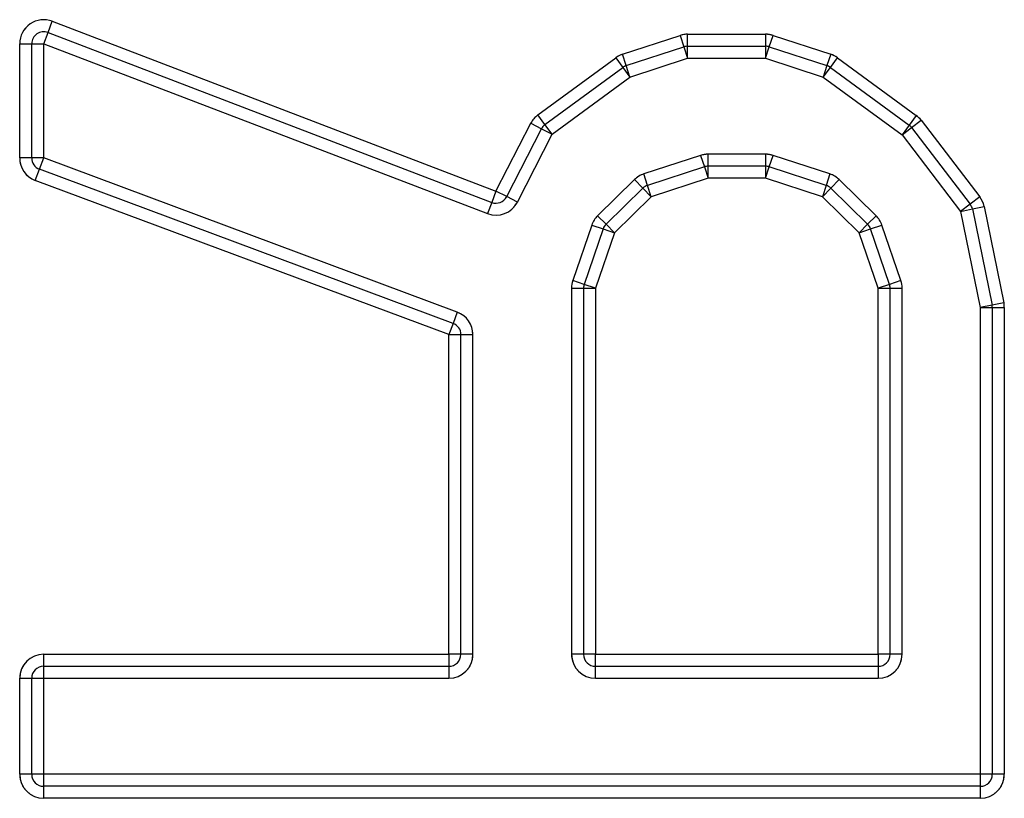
# Model space of a CAD drawing. Header units: inches. Extents: x 1907 to 2452, y -210 to -54.
# Tile 595 of 656: x 1946.636 to 1946.959, y -72.101 to -71.846. Entities that reach past the tile are written whole.
import ezdxf

# ---------------------------------------------------------------- set-up
doc = ezdxf.new("R2010")
doc.units = ezdxf.units.IN
doc.header["$LTSCALE"] = 0.5
doc.header["$MEASUREMENT"] = 0
doc.linetypes.add('HIDDEN', pattern=[0.22499999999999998, 0.15, -0.075])
doc.layers.add('APP-M-S', color=30, linetype='Continuous')

msp = doc.modelspace()

# ---------------------------------------------------------------- linework, layer by layer
at = {"layer": 'APP-M-S', "linetype": 'Continuous', "lineweight": 25}
for p, q in [((1946.645061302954, -71.8502053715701), (1946.646469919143, -71.84652898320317)), ((1946.646469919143, -71.84652898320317), (1946.791948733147, -71.90226950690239)), ((1946.643652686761, -71.85388175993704), (1946.645061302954, -71.8502053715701)), ((1946.645061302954, -71.8502053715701), (1946.790540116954, -71.90594589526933)), ((1946.833431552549, -71.85734202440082), (1946.852340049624, -71.85117052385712)), ((1946.852340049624, -71.85117052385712), (1946.85356162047, -71.85491322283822)), ((1946.854783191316, -71.8547189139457), (1946.854783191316, -71.85078190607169)), ((1946.854783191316, -71.85078190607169), (1946.88033588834, -71.85078190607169)), ((1946.88033588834, -71.85078190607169), (1946.88033588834, -71.8547189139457)), ((1946.881557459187, -71.85491322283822), (1946.882779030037, -71.85117052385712)), ((1946.882779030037, -71.85117052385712), (1946.901687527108, -71.85734202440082)), ((1946.635778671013, -71.89135556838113), (1946.635778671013, -71.85388175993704)), ((1946.635778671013, -71.85388175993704), (1946.639715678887, -71.85388175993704)), ((1946.639715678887, -71.89135556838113), (1946.639715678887, -71.85388175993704)), ((1946.639715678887, -71.85388175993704), (1946.643652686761, -71.85388175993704)), ((1946.643652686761, -71.89135556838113), (1946.643652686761, -71.85388175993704)), ((1946.643652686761, -71.85388175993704), (1946.789131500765, -71.90962228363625)), ((1946.834653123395, -71.86108472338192), (1946.85356162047, -71.85491322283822)), ((1946.85356162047, -71.85491322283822), (1946.854783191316, -71.85865592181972)), ((1946.854783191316, -71.85865592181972), (1946.854783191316, -71.8547189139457)), ((1946.854783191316, -71.8547189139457), (1946.88033588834, -71.8547189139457)), ((1946.88033588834, -71.8547189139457), (1946.88033588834, -71.85865592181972)), ((1946.88033588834, -71.85865592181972), (1946.881557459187, -71.85491322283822)), ((1946.881557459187, -71.85491322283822), (1946.900465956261, -71.86108472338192)), ((1946.805669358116, -71.87724027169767), (1946.831213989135, -71.85848093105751)), ((1946.831213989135, -71.85848093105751), (1946.83354434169, -71.86165417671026)), ((1946.834653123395, -71.86108472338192), (1946.833431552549, -71.85734202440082)), ((1946.835874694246, -71.86482742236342), (1946.854783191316, -71.85865592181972)), ((1946.854783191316, -71.85865592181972), (1946.88033588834, -71.85865592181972)), ((1946.88033588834, -71.85865592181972), (1946.899244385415, -71.86482742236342)), ((1946.901687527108, -71.85734202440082), (1946.900465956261, -71.86108472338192)), ((1946.90157473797, -71.86165417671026), (1946.903905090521, -71.85848093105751)), ((1946.903905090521, -71.85848093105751), (1946.929748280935, -71.87745952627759)), ((1946.807999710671, -71.88041351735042), (1946.83354434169, -71.86165417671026)), ((1946.83354434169, -71.86165417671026), (1946.835874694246, -71.86482742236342)), ((1946.835874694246, -71.86482742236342), (1946.834653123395, -71.86108472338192)), ((1946.900465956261, -71.86108472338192), (1946.899244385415, -71.86482742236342)), ((1946.899244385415, -71.86482742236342), (1946.90157473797, -71.86165417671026)), ((1946.90157473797, -71.86165417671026), (1946.927417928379, -71.88063277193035)), ((1946.810330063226, -71.88358676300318), (1946.835874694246, -71.86482742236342)), ((1946.899244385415, -71.86482742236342), (1946.925087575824, -71.8838060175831)), ((1946.807999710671, -71.88041351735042), (1946.805669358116, -71.87724027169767)), ((1946.929748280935, -71.87745952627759), (1946.927417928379, -71.88063277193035)), ((1946.928213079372, -71.88141201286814), (1946.931338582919, -71.87901800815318)), ((1946.931338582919, -71.87901800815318), (1946.950549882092, -71.90409940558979)), ((1946.791948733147, -71.90226950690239), (1946.803317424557, -71.88000583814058)), ((1946.795455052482, -71.90405996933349), (1946.806823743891, -71.88179630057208)), ((1946.803317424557, -71.88000583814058), (1946.806823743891, -71.88179630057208)), ((1946.806823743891, -71.88179630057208), (1946.810330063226, -71.88358676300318)), ((1946.810330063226, -71.88358676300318), (1946.807999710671, -71.88041351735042)), ((1946.927417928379, -71.88063277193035), (1946.925087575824, -71.8838060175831)), ((1946.925087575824, -71.8838060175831), (1946.928213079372, -71.88141201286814)), ((1946.928213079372, -71.88141201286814), (1946.947424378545, -71.90649341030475)), ((1946.798961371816, -71.90585043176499), (1946.810330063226, -71.88358676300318)), ((1946.925087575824, -71.8838060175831), (1946.944298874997, -71.90888741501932)), ((1946.639715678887, -71.89135556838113), (1946.635778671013, -71.89135556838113)), ((1946.643652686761, -71.89135556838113), (1946.639715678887, -71.89135556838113)), ((1946.64227673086, -71.89504430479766), (1946.643652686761, -71.89135556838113)), ((1946.779257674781, -71.94193833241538), (1946.643652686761, -71.89135556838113)), ((1946.85904133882, -71.89054060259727), (1946.840407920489, -71.89662232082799)), ((1946.85904133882, -71.89054060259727), (1946.860262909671, -71.89428330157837)), ((1946.88033588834, -71.89015198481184), (1946.861484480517, -71.89015198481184)), ((1946.861484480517, -71.89408899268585), (1946.861484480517, -71.89015198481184)), ((1946.88033588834, -71.89015198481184), (1946.88033588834, -71.89408899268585)), ((1946.881557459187, -71.89428330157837), (1946.882779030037, -71.89054060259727)), ((1946.901412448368, -71.89662232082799), (1946.882779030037, -71.89054060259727)), ((1946.640900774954, -71.8987330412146), (1946.64227673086, -71.89504430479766)), ((1946.777881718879, -71.94562706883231), (1946.64227673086, -71.89504430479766)), ((1946.860262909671, -71.89428330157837), (1946.841629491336, -71.90036501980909)), ((1946.860262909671, -71.89428330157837), (1946.861484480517, -71.89802600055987)), ((1946.88033588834, -71.89408899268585), (1946.861484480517, -71.89408899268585)), ((1946.861484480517, -71.89802600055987), (1946.861484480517, -71.89408899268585)), ((1946.88033588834, -71.89408899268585), (1946.88033588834, -71.89802600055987)), ((1946.88033588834, -71.89802600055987), (1946.881557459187, -71.89428330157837)), ((1946.900190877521, -71.90036501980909), (1946.881557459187, -71.89428330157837)), ((1946.837342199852, -71.8984816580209), (1946.825267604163, -71.91030472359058)), ((1946.837342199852, -71.8984816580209), (1946.840096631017, -71.90129468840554)), ((1946.841629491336, -71.90036501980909), (1946.840407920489, -71.89662232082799)), ((1946.861484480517, -71.89802600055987), (1946.842851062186, -71.90410771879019)), ((1946.88033588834, -71.89802600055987), (1946.861484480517, -71.89802600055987)), ((1946.898969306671, -71.90410771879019), (1946.88033588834, -71.89802600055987)), ((1946.901412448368, -71.89662232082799), (1946.900190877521, -71.90036501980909)), ((1946.90172373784, -71.90129468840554), (1946.904478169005, -71.8984816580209)), ((1946.916552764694, -71.91030472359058), (1946.904478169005, -71.8984816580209)), ((1946.776505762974, -71.94931580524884), (1946.640900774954, -71.8987330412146)), ((1946.840096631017, -71.90129468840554), (1946.828022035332, -71.91311775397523)), ((1946.840096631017, -71.90129468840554), (1946.842851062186, -71.90410771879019)), ((1946.842851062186, -71.90410771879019), (1946.841629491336, -71.90036501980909)), ((1946.900190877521, -71.90036501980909), (1946.898969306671, -71.90410771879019)), ((1946.898969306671, -71.90410771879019), (1946.90172373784, -71.90129468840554)), ((1946.913798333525, -71.91311775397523), (1946.90172373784, -71.90129468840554)), ((1946.791948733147, -71.90226950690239), (1946.790540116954, -71.90594589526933)), ((1946.795455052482, -71.90405996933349), (1946.791948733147, -71.90226950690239)), ((1946.798961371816, -71.90585043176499), (1946.795455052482, -71.90405996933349)), ((1946.842851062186, -71.90410771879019), (1946.830776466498, -71.91593078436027)), ((1946.91104390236, -71.91593078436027), (1946.898969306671, -71.90410771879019)), ((1946.950549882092, -71.90409940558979), (1946.947424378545, -71.90649341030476)), ((1946.790540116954, -71.90594589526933), (1946.789131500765, -71.90962228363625)), ((1946.947424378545, -71.90649341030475), (1946.944298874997, -71.90888741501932)), ((1946.944298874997, -71.90888741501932), (1946.948156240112, -71.90809952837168)), ((1946.948156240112, -71.90809952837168), (1946.95201360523, -71.90731164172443)), ((1946.948156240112, -71.90809952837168), (1946.954596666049, -71.93963080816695)), ((1946.95201360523, -71.90731164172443), (1946.958454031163, -71.93884292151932)), ((1946.828022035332, -71.91311775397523), (1946.825267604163, -71.91030472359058)), ((1946.916552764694, -71.91030472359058), (1946.913798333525, -71.91311775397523)), ((1946.944298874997, -71.90888741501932), (1946.950739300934, -71.9404186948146)), ((1946.823322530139, -71.91339327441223), (1946.817133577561, -71.93157332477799)), ((1946.823322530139, -71.91339327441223), (1946.827049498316, -71.91466202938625)), ((1946.830776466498, -71.91593078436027), (1946.828022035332, -71.91311775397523)), ((1946.913798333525, -71.91311775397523), (1946.91104390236, -71.91593078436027)), ((1946.914770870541, -71.91466202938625), (1946.918497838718, -71.91339327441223)), ((1946.924686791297, -71.93157332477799), (1946.918497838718, -71.91339327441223)), ((1946.827049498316, -71.91466202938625), (1946.820860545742, -71.93284207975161)), ((1946.830776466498, -71.91593078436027), (1946.824587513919, -71.93411083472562)), ((1946.827049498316, -71.91466202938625), (1946.830776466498, -71.91593078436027)), ((1946.91104390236, -71.91593078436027), (1946.914770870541, -71.91466202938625)), ((1946.917232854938, -71.93411083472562), (1946.91104390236, -71.91593078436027)), ((1946.920959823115, -71.93284207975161), (1946.914770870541, -71.91466202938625)), ((1946.820860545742, -71.93284207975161), (1946.817133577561, -71.93157332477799)), ((1946.824587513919, -71.93411083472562), (1946.820860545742, -71.93284207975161)), ((1946.920959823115, -71.93284207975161), (1946.917232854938, -71.93411083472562)), ((1946.924686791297, -71.93157332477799), (1946.920959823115, -71.93284207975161)), ((1946.816713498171, -71.93411083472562), (1946.816713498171, -72.05419395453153)), ((1946.816713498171, -71.93411083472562), (1946.820650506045, -71.93411083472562)), ((1946.820650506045, -71.93411083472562), (1946.820650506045, -72.05419395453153)), ((1946.820650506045, -71.93411083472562), (1946.824587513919, -71.93411083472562)), ((1946.824587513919, -71.93411083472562), (1946.824587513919, -72.05419395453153)), ((1946.917232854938, -72.05419395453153), (1946.917232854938, -71.93411083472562)), ((1946.917232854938, -71.93411083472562), (1946.921169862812, -71.93411083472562)), ((1946.921169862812, -72.05419395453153), (1946.921169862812, -71.93411083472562)), ((1946.921169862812, -71.93411083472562), (1946.925106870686, -71.93411083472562)), ((1946.925106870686, -72.05419395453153), (1946.925106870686, -71.93411083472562)), ((1946.954596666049, -71.93963080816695), (1946.950739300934, -71.9404186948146)), ((1946.950739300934, -71.9404186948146), (1946.950739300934, -72.09356403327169)), ((1946.950739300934, -71.9404186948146), (1946.954676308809, -71.9404186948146)), ((1946.958454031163, -71.93884292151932), (1946.954596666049, -71.93963080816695)), ((1946.954676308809, -71.9404186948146), (1946.954676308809, -72.09356403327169)), ((1946.954676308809, -71.9404186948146), (1946.958613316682, -71.9404186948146)), ((1946.958613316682, -71.9404186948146), (1946.958613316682, -72.09356403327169)), ((1946.779257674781, -71.94193833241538), (1946.777881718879, -71.94562706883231)), ((1946.777881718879, -71.94562706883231), (1946.776505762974, -71.94931580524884)), ((1946.776505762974, -72.05419395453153), (1946.776505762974, -71.94931580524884)), ((1946.776505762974, -71.94931580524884), (1946.780442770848, -71.94931580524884)), ((1946.780442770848, -72.05419395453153), (1946.780442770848, -71.94931580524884)), ((1946.780442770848, -71.94931580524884), (1946.784379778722, -71.94931580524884)), ((1946.784379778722, -72.05419395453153), (1946.784379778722, -71.94931580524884)), ((1946.643652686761, -72.05813096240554), (1946.643652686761, -72.05419395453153)), ((1946.643652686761, -72.05419395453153), (1946.776505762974, -72.05419395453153)), ((1946.780442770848, -72.05419395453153), (1946.776505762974, -72.05419395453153)), ((1946.776505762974, -72.05419395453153), (1946.776505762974, -72.05813096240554)), ((1946.784379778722, -72.05419395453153), (1946.780442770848, -72.05419395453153)), ((1946.820650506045, -72.05419395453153), (1946.816713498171, -72.05419395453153)), ((1946.824587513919, -72.05419395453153), (1946.820650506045, -72.05419395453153)), ((1946.824587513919, -72.05813096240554), (1946.824587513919, -72.05419395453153)), ((1946.824587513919, -72.05419395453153), (1946.917232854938, -72.05419395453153)), ((1946.917232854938, -72.05419395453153), (1946.917232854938, -72.05813096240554)), ((1946.921169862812, -72.05419395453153), (1946.917232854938, -72.05419395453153)), ((1946.925106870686, -72.05419395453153), (1946.921169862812, -72.05419395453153)), ((1946.643652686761, -72.06206797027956), (1946.643652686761, -72.05813096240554)), ((1946.643652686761, -72.05813096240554), (1946.776505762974, -72.05813096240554)), ((1946.776505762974, -72.05813096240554), (1946.776505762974, -72.06206797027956)), ((1946.824587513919, -72.06206797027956), (1946.824587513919, -72.05813096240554)), ((1946.824587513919, -72.05813096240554), (1946.917232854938, -72.05813096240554)), ((1946.917232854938, -72.05813096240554), (1946.917232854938, -72.06206797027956)), ((1946.635778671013, -72.09356403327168), (1946.635778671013, -72.06206797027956)), ((1946.635778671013, -72.06206797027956), (1946.639715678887, -72.06206797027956)), ((1946.639715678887, -72.09356403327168), (1946.639715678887, -72.06206797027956)), ((1946.639715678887, -72.06206797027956), (1946.643652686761, -72.06206797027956)), ((1946.643652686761, -72.09356403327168), (1946.643652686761, -72.06206797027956)), ((1946.643652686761, -72.06206797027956), (1946.776505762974, -72.06206797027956)), ((1946.824587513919, -72.06206797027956), (1946.917232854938, -72.06206797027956)), ((1946.639715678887, -72.09356403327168), (1946.635778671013, -72.09356403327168)), ((1946.643652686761, -72.09356403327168), (1946.639715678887, -72.09356403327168)), ((1946.950739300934, -72.09356403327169), (1946.643652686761, -72.09356403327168)), ((1946.643652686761, -72.09750104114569), (1946.643652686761, -72.09356403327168)), ((1946.950739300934, -72.09356403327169), (1946.950739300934, -72.0975010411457)), ((1946.954676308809, -72.09356403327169), (1946.950739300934, -72.09356403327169)), ((1946.958613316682, -72.09356403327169), (1946.954676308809, -72.09356403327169)), ((1946.950739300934, -72.0975010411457), (1946.643652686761, -72.09750104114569)), ((1946.643652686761, -72.10143804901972), (1946.643652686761, -72.09750104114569)), ((1946.950739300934, -72.0975010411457), (1946.950739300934, -72.10143804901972)), ((1946.950739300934, -72.10143804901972), (1946.643652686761, -72.10143804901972))]:
    msp.add_line(p, q, dxfattribs=at)
at = {"layer": 'APP-M-S', "linetype": 'HIDDEN', "lineweight": 18}
for p, q in [((1946.646469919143, -71.84652898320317), (1946.645061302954, -71.8502053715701)), ((1946.646469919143, -71.84652898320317), (1946.791948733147, -71.90226950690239)), ((1946.645061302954, -71.8502053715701), (1946.643652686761, -71.85388175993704)), ((1946.833431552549, -71.85734202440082), (1946.852340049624, -71.85117052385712)), ((1946.85356162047, -71.85491322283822), (1946.852340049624, -71.85117052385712)), ((1946.854783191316, -71.85078190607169), (1946.854783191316, -71.8547189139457)), ((1946.854783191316, -71.85078190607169), (1946.88033588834, -71.85078190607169)), ((1946.88033588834, -71.8547189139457), (1946.88033588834, -71.85078190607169)), ((1946.882779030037, -71.85117052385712), (1946.881557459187, -71.85491322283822)), ((1946.882779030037, -71.85117052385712), (1946.901687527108, -71.85734202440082)), ((1946.635778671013, -71.89135556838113), (1946.635778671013, -71.85388175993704)), ((1946.639715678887, -71.85388175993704), (1946.635778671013, -71.85388175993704)), ((1946.643652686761, -71.85388175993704), (1946.639715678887, -71.85388175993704)), ((1946.643652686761, -71.85388175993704), (1946.789131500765, -71.90962228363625)), ((1946.643652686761, -71.89135556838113), (1946.643652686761, -71.85388175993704)), ((1946.854783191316, -71.85865592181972), (1946.85356162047, -71.85491322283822)), ((1946.854783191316, -71.8547189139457), (1946.854783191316, -71.85865592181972)), ((1946.88033588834, -71.85865592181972), (1946.88033588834, -71.8547189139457)), ((1946.881557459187, -71.85491322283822), (1946.88033588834, -71.85865592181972)), ((1946.805669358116, -71.87724027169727), (1946.831213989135, -71.85848093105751)), ((1946.83354434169, -71.86165417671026), (1946.831213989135, -71.85848093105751)), ((1946.833431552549, -71.85734202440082), (1946.834653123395, -71.86108472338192)), ((1946.835874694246, -71.86482742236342), (1946.854783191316, -71.85865592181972)), ((1946.854783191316, -71.85865592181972), (1946.88033588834, -71.85865592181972)), ((1946.88033588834, -71.85865592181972), (1946.899244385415, -71.86482742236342)), ((1946.900465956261, -71.86108472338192), (1946.901687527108, -71.85734202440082)), ((1946.903905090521, -71.85848093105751), (1946.90157473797, -71.86165417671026)), ((1946.903905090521, -71.85848093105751), (1946.929748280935, -71.87745952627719)), ((1946.835874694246, -71.86482742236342), (1946.83354434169, -71.86165417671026)), ((1946.834653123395, -71.86108472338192), (1946.835874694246, -71.86482742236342)), ((1946.899244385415, -71.86482742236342), (1946.900465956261, -71.86108472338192)), ((1946.90157473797, -71.86165417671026), (1946.899244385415, -71.86482742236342)), ((1946.810330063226, -71.88358676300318), (1946.835874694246, -71.86482742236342)), ((1946.899244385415, -71.86482742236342), (1946.925087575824, -71.8838060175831)), ((1946.805669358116, -71.87724027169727), (1946.807999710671, -71.88041351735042)), ((1946.927417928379, -71.88063277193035), (1946.929748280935, -71.87745952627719)), ((1946.931338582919, -71.87901800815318), (1946.928213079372, -71.88141201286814)), ((1946.931338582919, -71.87901800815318), (1946.950549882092, -71.90409940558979)), ((1946.791948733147, -71.90226950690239), (1946.803317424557, -71.88000583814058)), ((1946.806823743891, -71.88179630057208), (1946.803317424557, -71.88000583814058)), ((1946.810330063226, -71.88358676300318), (1946.806823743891, -71.88179630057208)), ((1946.807999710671, -71.88041351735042), (1946.810330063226, -71.88358676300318)), ((1946.925087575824, -71.8838060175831), (1946.927417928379, -71.88063277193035)), ((1946.928213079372, -71.88141201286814), (1946.925087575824, -71.8838060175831)), ((1946.798961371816, -71.90585043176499), (1946.810330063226, -71.88358676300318)), ((1946.925087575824, -71.8838060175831), (1946.944298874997, -71.90888741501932)), ((1946.635778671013, -71.89135556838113), (1946.639715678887, -71.89135556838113)), ((1946.639715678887, -71.89135556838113), (1946.643652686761, -71.89135556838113)), ((1946.643652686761, -71.89135556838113), (1946.64227673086, -71.89504430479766)), ((1946.779257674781, -71.94193833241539), (1946.643652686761, -71.89135556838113)), ((1946.85904133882, -71.89054060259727), (1946.840407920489, -71.89662232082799)), ((1946.860262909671, -71.89428330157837), (1946.85904133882, -71.89054060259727)), ((1946.861484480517, -71.89015198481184), (1946.861484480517, -71.89408899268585)), ((1946.88033588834, -71.89015198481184), (1946.861484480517, -71.89015198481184)), ((1946.88033588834, -71.89408899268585), (1946.88033588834, -71.89015198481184)), ((1946.882779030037, -71.89054060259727), (1946.881557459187, -71.89428330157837)), ((1946.901412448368, -71.89662232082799), (1946.882779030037, -71.89054060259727)), ((1946.64227673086, -71.89504430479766), (1946.640900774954, -71.8987330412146)), ((1946.861484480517, -71.89802600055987), (1946.860262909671, -71.89428330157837)), ((1946.861484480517, -71.89408899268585), (1946.861484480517, -71.89802600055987)), ((1946.88033588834, -71.89802600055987), (1946.88033588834, -71.89408899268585)), ((1946.881557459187, -71.89428330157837), (1946.88033588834, -71.89802600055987)), ((1946.837342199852, -71.8984816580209), (1946.825267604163, -71.91030472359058)), ((1946.840096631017, -71.90129468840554), (1946.837342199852, -71.8984816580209)), ((1946.840407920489, -71.89662232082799), (1946.841629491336, -71.90036501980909)), ((1946.861484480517, -71.89802600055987), (1946.842851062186, -71.90410771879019)), ((1946.88033588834, -71.89802600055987), (1946.861484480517, -71.89802600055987)), ((1946.898969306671, -71.90410771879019), (1946.88033588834, -71.89802600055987)), ((1946.900190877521, -71.90036501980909), (1946.901412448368, -71.89662232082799)), ((1946.904478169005, -71.8984816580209), (1946.90172373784, -71.90129468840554)), ((1946.916552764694, -71.91030472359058), (1946.904478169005, -71.8984816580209)), ((1946.776505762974, -71.94931580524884), (1946.640900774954, -71.8987330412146)), ((1946.842851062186, -71.90410771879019), (1946.840096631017, -71.90129468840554)), ((1946.841629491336, -71.90036501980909), (1946.842851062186, -71.90410771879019)), ((1946.898969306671, -71.90410771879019), (1946.900190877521, -71.90036501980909)), ((1946.90172373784, -71.90129468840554), (1946.898969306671, -71.90410771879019)), ((1946.790540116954, -71.90594589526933), (1946.791948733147, -71.90226950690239)), ((1946.791948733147, -71.90226950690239), (1946.795455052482, -71.90405996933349)), ((1946.795455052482, -71.90405996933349), (1946.798961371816, -71.90585043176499)), ((1946.842851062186, -71.90410771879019), (1946.830776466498, -71.91593078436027)), ((1946.91104390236, -71.91593078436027), (1946.898969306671, -71.90410771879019)), ((1946.947424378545, -71.90649341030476), (1946.950549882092, -71.90409940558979)), ((1946.789131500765, -71.90962228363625), (1946.790540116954, -71.90594589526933)), ((1946.944298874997, -71.90888741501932), (1946.947424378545, -71.90649341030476)), ((1946.948156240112, -71.90809952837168), (1946.944298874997, -71.90888741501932)), ((1946.95201360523, -71.90731164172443), (1946.948156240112, -71.90809952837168)), ((1946.95201360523, -71.90731164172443), (1946.958454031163, -71.93884292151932)), ((1946.825267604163, -71.91030472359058), (1946.828022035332, -71.91311775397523)), ((1946.913798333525, -71.91311775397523), (1946.916552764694, -71.91030472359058)), ((1946.944298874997, -71.90888741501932), (1946.950739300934, -71.9404186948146)), ((1946.823322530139, -71.91339327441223), (1946.817133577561, -71.93157332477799)), ((1946.827049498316, -71.91466202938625), (1946.823322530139, -71.91339327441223)), ((1946.828022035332, -71.91311775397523), (1946.830776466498, -71.91593078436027)), ((1946.91104390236, -71.91593078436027), (1946.913798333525, -71.91311775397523)), ((1946.918497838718, -71.91339327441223), (1946.914770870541, -71.91466202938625)), ((1946.924686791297, -71.93157332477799), (1946.918497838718, -71.91339327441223)), ((1946.830776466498, -71.91593078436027), (1946.824587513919, -71.93411083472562)), ((1946.830776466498, -71.91593078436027), (1946.827049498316, -71.91466202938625)), ((1946.914770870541, -71.91466202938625), (1946.91104390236, -71.91593078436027)), ((1946.917232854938, -71.93411083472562), (1946.91104390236, -71.91593078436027)), ((1946.817133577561, -71.93157332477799), (1946.820860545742, -71.93284207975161)), ((1946.820860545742, -71.93284207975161), (1946.824587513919, -71.93411083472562)), ((1946.917232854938, -71.93411083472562), (1946.920959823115, -71.93284207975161)), ((1946.920959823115, -71.93284207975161), (1946.924686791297, -71.93157332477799)), ((1946.820650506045, -71.93411083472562), (1946.816713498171, -71.93411083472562)), ((1946.816713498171, -71.93411083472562), (1946.816713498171, -72.05419395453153)), ((1946.824587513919, -71.93411083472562), (1946.820650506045, -71.93411083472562)), ((1946.824587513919, -71.93411083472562), (1946.824587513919, -72.05419395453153)), ((1946.917232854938, -72.05419395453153), (1946.917232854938, -71.93411083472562)), ((1946.921169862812, -71.93411083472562), (1946.917232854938, -71.93411083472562)), ((1946.925106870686, -71.93411083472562), (1946.921169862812, -71.93411083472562)), ((1946.925106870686, -72.05419395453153), (1946.925106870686, -71.93411083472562)), ((1946.950739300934, -71.9404186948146), (1946.954596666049, -71.93963080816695)), ((1946.954676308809, -71.9404186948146), (1946.950739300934, -71.9404186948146)), ((1946.950739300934, -71.9404186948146), (1946.950739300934, -72.09356403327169)), ((1946.954596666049, -71.93963080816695), (1946.958454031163, -71.93884292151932)), ((1946.958613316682, -71.9404186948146), (1946.954676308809, -71.9404186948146)), ((1946.958613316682, -71.9404186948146), (1946.958613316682, -72.09356403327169)), ((1946.777881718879, -71.94562706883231), (1946.779257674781, -71.94193833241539)), ((1946.776505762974, -71.94931580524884), (1946.777881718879, -71.94562706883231)), ((1946.776505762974, -72.05419395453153), (1946.776505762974, -71.94931580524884)), ((1946.780442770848, -71.94931580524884), (1946.776505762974, -71.94931580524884)), ((1946.784379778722, -71.94931580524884), (1946.780442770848, -71.94931580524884)), ((1946.784379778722, -72.05419395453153), (1946.784379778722, -71.94931580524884)), ((1946.643652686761, -72.05419395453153), (1946.643652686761, -72.05813096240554)), ((1946.643652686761, -72.05419395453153), (1946.776505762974, -72.05419395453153)), ((1946.776505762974, -72.05419395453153), (1946.780442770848, -72.05419395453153)), ((1946.776505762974, -72.05813096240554), (1946.776505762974, -72.05419395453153)), ((1946.780442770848, -72.05419395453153), (1946.784379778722, -72.05419395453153)), ((1946.816713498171, -72.05419395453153), (1946.820650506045, -72.05419395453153)), ((1946.820650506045, -72.05419395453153), (1946.824587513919, -72.05419395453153)), ((1946.824587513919, -72.05419395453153), (1946.824587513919, -72.05813096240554)), ((1946.824587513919, -72.05419395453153), (1946.917232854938, -72.05419395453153)), ((1946.917232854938, -72.05813096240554), (1946.917232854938, -72.05419395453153)), ((1946.917232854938, -72.05419395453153), (1946.921169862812, -72.05419395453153)), ((1946.921169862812, -72.05419395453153), (1946.925106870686, -72.05419395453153)), ((1946.643652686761, -72.05813096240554), (1946.643652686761, -72.06206797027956)), ((1946.776505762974, -72.06206797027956), (1946.776505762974, -72.05813096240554)), ((1946.824587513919, -72.05813096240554), (1946.824587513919, -72.06206797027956)), ((1946.917232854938, -72.06206797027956), (1946.917232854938, -72.05813096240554)), ((1946.635778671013, -72.09356403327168), (1946.635778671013, -72.06206797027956)), ((1946.639715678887, -72.06206797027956), (1946.635778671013, -72.06206797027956)), ((1946.643652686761, -72.06206797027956), (1946.639715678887, -72.06206797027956)), ((1946.643652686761, -72.09356403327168), (1946.643652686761, -72.06206797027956)), ((1946.643652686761, -72.06206797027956), (1946.776505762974, -72.06206797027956)), ((1946.824587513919, -72.06206797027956), (1946.917232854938, -72.06206797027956)), ((1946.635778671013, -72.09356403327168), (1946.639715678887, -72.09356403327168)), ((1946.639715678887, -72.09356403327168), (1946.643652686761, -72.09356403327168)), ((1946.643652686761, -72.09356403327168), (1946.643652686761, -72.0975010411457)), ((1946.950739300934, -72.09356403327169), (1946.643652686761, -72.09356403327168)), ((1946.950739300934, -72.09356403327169), (1946.954676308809, -72.09356403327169)), ((1946.950739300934, -72.0975010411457), (1946.950739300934, -72.09356403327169)), ((1946.954676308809, -72.09356403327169), (1946.958613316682, -72.09356403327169)), ((1946.643652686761, -72.0975010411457), (1946.643652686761, -72.10143804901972)), ((1946.950739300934, -72.10143804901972), (1946.950739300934, -72.0975010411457)), ((1946.950739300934, -72.10143804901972), (1946.643652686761, -72.10143804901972))]:
    msp.add_line(p, q, dxfattribs=at)
at = {"layer": 'APP-M-S', "linetype": 'Continuous', "lineweight": 25}
for centre, radius, start, end in [((1946.643652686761, -71.85388175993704), 0.007874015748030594, 69.03555702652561, 180), ((1946.643652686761, -71.85388175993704), 0.003937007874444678, 69.03555699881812, 180), ((1946.854783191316, -71.85865592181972), 0.007874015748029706, 90, 108.0760448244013), ((1946.88033588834, -71.85865592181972), 0.007874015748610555, 71.92395514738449, 90), ((1946.854783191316, -71.85865592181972), 0.003937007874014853, 90, 108.0760448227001), ((1946.88033588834, -71.85865592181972), 0.003937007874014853, 71.92395517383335, 90), ((1946.835874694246, -71.86482742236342), 0.00787401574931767, 108.0760448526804, 126.2926329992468), ((1946.899244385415, -71.86482742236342), 0.007874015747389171, 53.70736702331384, 71.92395517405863), ((1946.835874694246, -71.86482742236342), 0.003937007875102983, 108.0760448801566, 126.2926329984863), ((1946.899244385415, -71.86482742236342), 0.003937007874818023, 53.70736700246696, 71.923955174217), ((1946.810330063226, -71.88358676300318), 0.007874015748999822, 126.2926329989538, 152.9493836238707), ((1946.925087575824, -71.8838060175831), 0.007874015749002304, 37.45060131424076, 53.70736699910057), ((1946.810330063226, -71.88358676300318), 0.00393700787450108, 126.2926330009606, 152.9493836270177), ((1946.925087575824, -71.8838060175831), 0.003937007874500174, 37.45060131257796, 53.70736699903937), ((1946.643652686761, -71.89135556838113), 0.007874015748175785, 180, 249.5437043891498), ((1946.643652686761, -71.89135556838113), 0.003937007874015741, 180, 249.5437044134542), ((1946.861484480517, -71.89802600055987), 0.007874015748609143, 90, 108.0760448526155), ((1946.88033588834, -71.89802600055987), 0.007874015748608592, 71.92395514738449, 90), ((1946.861484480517, -71.89802600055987), 0.003937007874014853, 90, 108.0760448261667), ((1946.88033588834, -71.89802600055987), 0.003937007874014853, 71.92395517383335, 90), ((1946.842851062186, -71.90410771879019), 0.007874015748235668, 108.0760448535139, 134.3969668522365), ((1946.898969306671, -71.90410771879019), 0.007874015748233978, 45.60303314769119, 71.92395514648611), ((1946.842851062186, -71.90410771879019), 0.003937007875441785, 108.0760448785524, 134.3969668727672), ((1946.898969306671, -71.90410771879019), 0.003937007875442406, 45.60303312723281, 71.9239551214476), ((1946.791948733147, -71.90226950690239), 0.003937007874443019, 249.0355569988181, 332.9493836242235), ((1946.944298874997, -71.90888741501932), 0.007874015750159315, 11.5441640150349, 37.45060131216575), ((1946.791948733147, -71.90226950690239), 0.007874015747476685, 249.0355570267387, 332.9493836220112), ((1946.944298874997, -71.90888741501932), 0.003937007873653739, 11.54416402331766, 37.45060131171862), ((1946.830776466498, -71.91593078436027), 0.007874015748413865, 134.3969668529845, 161.2001169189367), ((1946.91104390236, -71.91593078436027), 0.007874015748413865, 18.79988308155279, 45.60303314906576), ((1946.830776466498, -71.91593078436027), 0.003937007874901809, 134.3969668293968, 161.2001169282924), ((1946.91104390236, -71.91593078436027), 0.003937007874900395, 18.79988307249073, 45.60303317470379), ((1946.824587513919, -71.93411083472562), 0.007874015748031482, 161.2001169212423, 180), ((1946.824587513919, -71.93411083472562), 0.003937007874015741, 161.2001169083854, 180), ((1946.917232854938, -71.93411083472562), 0.003937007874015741, 0, 18.79988309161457), ((1946.917232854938, -71.93411083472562), 0.00787401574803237, 0, 18.79988307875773), ((1946.950739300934, -71.9404186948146), 0.003937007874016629, 0, 11.54416402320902), ((1946.950739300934, -71.9404186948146), 0.00787401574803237, 0, 11.54416402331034), ((1946.776505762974, -71.94931580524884), 0.007874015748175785, 0, 69.54370438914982), ((1946.776505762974, -71.94931580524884), 0.003937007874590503, 0, 69.54370436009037), ((1946.643652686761, -72.06206797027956), 0.007874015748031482, 90, 180), ((1946.776505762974, -72.05419395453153), 0.00787401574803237, 270, 0), ((1946.776505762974, -72.05419395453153), 0.003937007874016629, 270, 0), ((1946.824587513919, -72.05419395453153), 0.007874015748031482, 180, 270), ((1946.824587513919, -72.05419395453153), 0.003937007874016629, 180, 270), ((1946.917232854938, -72.05419395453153), 0.00787401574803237, 270, 0), ((1946.917232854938, -72.05419395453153), 0.003937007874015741, 270, 0), ((1946.643652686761, -72.06206797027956), 0.003937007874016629, 90, 180), ((1946.643652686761, -72.09356403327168), 0.007874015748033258, 180, 270), ((1946.643652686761, -72.09356403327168), 0.003937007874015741, 180, 270), ((1946.950739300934, -72.09356403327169), 0.003937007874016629, 270, 0), ((1946.950739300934, -72.09356403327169), 0.00787401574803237, 270, 0)]:
    msp.add_arc(centre, radius, start, end, dxfattribs=at)
at = {"layer": 'APP-M-S', "linetype": 'HIDDEN', "lineweight": 18}
for centre, radius, start, end in [((1946.643652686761, -71.85388175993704), 0.007874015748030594, 69.03555702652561, 180), ((1946.854783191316, -71.85865592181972), 0.007874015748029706, 90, 108.0760448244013), ((1946.88033588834, -71.85865592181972), 0.007874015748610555, 71.92395514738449, 90), ((1946.835874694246, -71.86482742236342), 0.00787401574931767, 108.0760448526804, 126.2926329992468), ((1946.899244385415, -71.86482742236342), 0.007874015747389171, 53.70736702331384, 71.92395517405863), ((1946.810330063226, -71.88358676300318), 0.00787401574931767, 126.29263299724, 152.9493836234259), ((1946.925087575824, -71.8838060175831), 0.007874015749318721, 37.45060131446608, 53.70736700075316), ((1946.643652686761, -71.89135556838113), 0.007874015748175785, 180, 249.5437043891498), ((1946.861484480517, -71.89802600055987), 0.007874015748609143, 90, 108.0760448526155), ((1946.88033588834, -71.89802600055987), 0.007874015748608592, 71.92395514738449, 90), ((1946.842851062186, -71.90410771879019), 0.007874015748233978, 108.0760448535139, 134.3969668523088), ((1946.898969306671, -71.90410771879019), 0.007874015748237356, 45.60303314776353, 71.92395514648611), ((1946.944298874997, -71.90888741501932), 0.007874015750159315, 11.5441640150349, 37.45060131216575), ((1946.791948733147, -71.90226950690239), 0.007874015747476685, 249.0355570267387, 332.9493836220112), ((1946.830776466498, -71.91593078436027), 0.007874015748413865, 134.3969668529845, 161.2001169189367), ((1946.91104390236, -71.91593078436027), 0.007874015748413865, 18.79988308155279, 45.60303314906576), ((1946.824587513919, -71.93411083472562), 0.007874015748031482, 161.2001169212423, 180), ((1946.917232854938, -71.93411083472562), 0.00787401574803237, 0, 18.79988307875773), ((1946.950739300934, -71.9404186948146), 0.00787401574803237, 0, 11.54416402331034), ((1946.776505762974, -71.94931580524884), 0.007874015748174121, 0, 69.54370438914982), ((1946.643652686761, -72.06206797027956), 0.007874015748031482, 90, 180), ((1946.776505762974, -72.05419395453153), 0.00787401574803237, 270, 0), ((1946.824587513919, -72.05419395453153), 0.007874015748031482, 180, 270), ((1946.917232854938, -72.05419395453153), 0.00787401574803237, 270, 0), ((1946.643652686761, -72.09356403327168), 0.007874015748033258, 180, 270), ((1946.950739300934, -72.09356403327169), 0.00787401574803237, 270, 0)]:
    msp.add_arc(centre, radius, start, end, dxfattribs=at)

doc.saveas('drawing.dxf')
